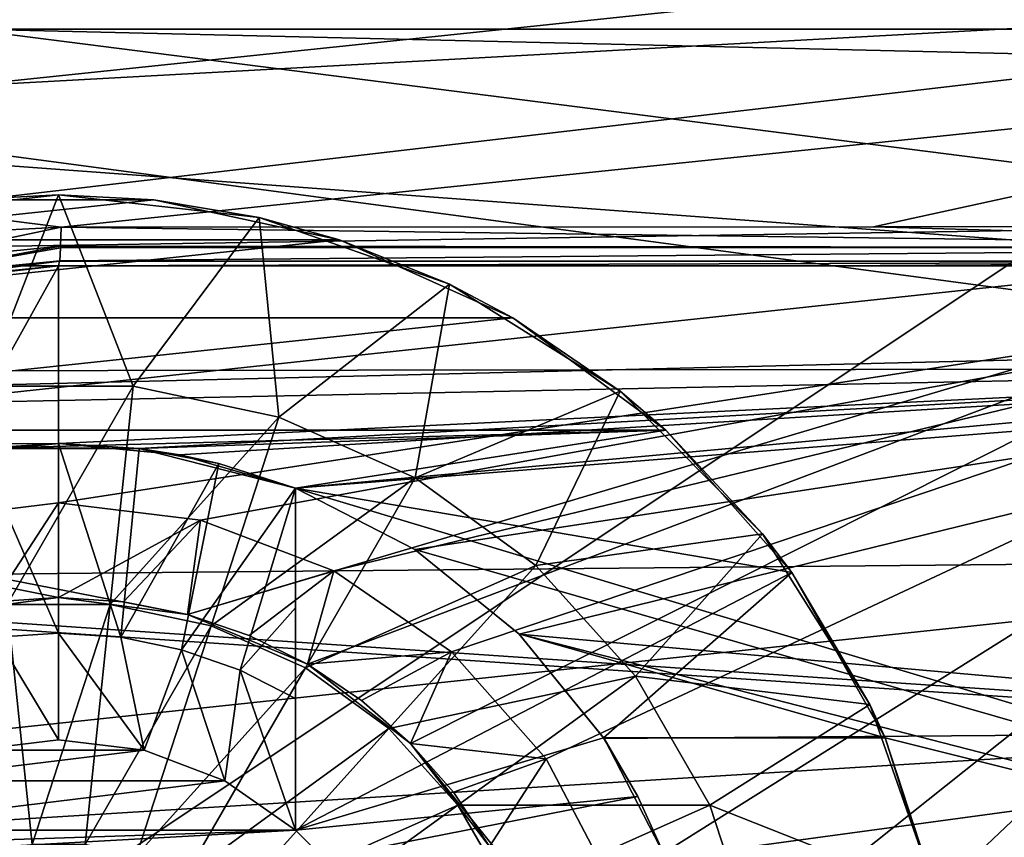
# Model space of a CAD drawing. Header units: millimetres. Extents: x -223 to 138, y -45 to 391.
# Tile 340 of 364: x 126.94 to 131.09, y 1.09 to 4.54. Entities that reach past the tile are written whole.
import ezdxf

# ---------------------------------------------------------------- set-up
doc = ezdxf.new("R2010")
doc.units = ezdxf.units.MM
doc.header["$LTSCALE"] = 65.185185
for name, color, linetype in [('453', 7, 'CONTINUOUS'), ('456', 7, 'CONTINUOUS'), ('458', 7, 'CONTINUOUS'), ('461', 7, 'CONTINUOUS'), ('463', 7, 'CONTINUOUS'), ('464', 7, 'CONTINUOUS'), ('471', 7, 'CONTINUOUS'), ('472', 7, 'CONTINUOUS'), ('473', 7, 'CONTINUOUS'), ('476', 7, 'CONTINUOUS'), ('477', 7, 'CONTINUOUS'), ('478', 7, 'CONTINUOUS'), ('479', 7, 'CONTINUOUS'), ('483', 7, 'CONTINUOUS'), ('485', 7, 'CONTINUOUS'), ('486', 7, 'CONTINUOUS'), ('505', 7, 'CONTINUOUS'), ('506', 7, 'CONTINUOUS'), ('507', 7, 'CONTINUOUS'), ('508', 7, 'CONTINUOUS'), ('531', 7, 'CONTINUOUS'), ('532', 7, 'CONTINUOUS'), ('536', 7, 'CONTINUOUS'), ('537', 7, 'CONTINUOUS'), ('538', 7, 'CONTINUOUS'), ('551', 7, 'CONTINUOUS'), ('555', 7, 'CONTINUOUS'), ('557', 7, 'CONTINUOUS'), ('560', 7, 'CONTINUOUS'), ('562', 7, 'CONTINUOUS')]:
    doc.layers.add(name, color=color, linetype=linetype)

msp = doc.modelspace()

# ---------------------------------------------------------------- linework, layer by layer
at = {"layer": '453', "color": 7, "linetype": 'CONTINUOUS', "true_color": 0xaaaaaa}
for points in [[(108.1, 3.2378, 22.5184), (133.1, 4.6109, 22.2778), (108.1, 6.4094, 21.8285), (108.1, 3.2378, 22.5184)], [(133.1, 1.5465, 22.6974), (133.1, 4.6109, 22.2778), (108.1, 3.2378, 22.5184), (133.1, 1.5465, 22.6974)], [(108.1, 0, 22.75), (133.1, 1.5465, 22.6974), (108.1, 3.2378, 22.5184), (108.1, 0, 22.75)], [(133.1, -1.5465, 22.6974), (133.1, 1.5465, 22.6974), (108.1, 0, 22.75), (133.1, -1.5465, 22.6974)]]:
    msp.add_3dface(points, dxfattribs=at)
at = {"layer": '456', "color": 7, "linetype": 'CONTINUOUS', "true_color": 0xaaaaaa}
for points in [[(133.6174, 3.6882, 7.407), (133.6174, 4.9865, 6.6031), (119.0826, 3.462, 6.9526), (133.6174, 3.6882, 7.407)], [(119.0826, 3.462, 6.9526), (133.6174, 4.9865, 6.6031), (119.0826, 4.6806, 6.1981), (119.0826, 3.462, 6.9526)], [(133.6174, 2.2644, 7.9586), (133.6174, 3.6882, 7.407), (119.0826, 2.1255, 7.4704), (133.6174, 2.2644, 7.9586)], [(119.0826, 2.1255, 7.4704), (133.6174, 3.6882, 7.407), (119.0826, 3.462, 6.9526), (119.0826, 2.1255, 7.4704)], [(133.6174, 0.7635, 8.2391), (133.6174, 2.2644, 7.9586), (119.0826, 0.7166, 7.7337), (133.6174, 0.7635, 8.2391)], [(119.0826, 0.7166, 7.7337), (133.6174, 2.2644, 7.9586), (119.0826, 2.1255, 7.4704), (119.0826, 0.7166, 7.7337)]]:
    msp.add_3dface(points, dxfattribs=at)
at = {"layer": '458', "color": 7, "linetype": 'CONTINUOUS', "true_color": 0xaaaaaa}
for points in [[(133.6174, 4.5792, 20.0627), (133.6174, 3.0671, 20.3488), (111.529, 6.0149, 20.4852), (133.6174, 4.5792, 20.0627)], [(111.529, 6.0149, 20.4852), (133.6174, 3.0671, 20.3488), (111.529, 3.0383, 21.1327), (111.529, 6.0149, 20.4852)], [(133.6174, 3.0671, 20.3488), (133.6174, 1.5378, 20.5211), (111.529, 3.0383, 21.1327), (133.6174, 3.0671, 20.3488)], [(133.6174, 1.5378, 20.5211), (133.6174, 0, 20.5787), (111.529, 3.0383, 21.1327), (133.6174, 1.5378, 20.5211)], [(111.529, 3.0383, 21.1327), (133.6174, 0, 20.5787), (111.529, 0, 21.35), (111.529, 3.0383, 21.1327)]]:
    msp.add_3dface(points, dxfattribs=at)
at = {"layer": '461', "color": 7, "linetype": 'CONTINUOUS', "true_color": 0xaaaaaa}
for points in [[(136.6217, 3.2377, -22.5184), (118.3866, 5.5618, -22.0597), (136.6217, 6.4094, -21.8285), (136.6217, 3.2377, -22.5184)], [(118.628, 2.7968, -22.5774), (118.3866, 5.5618, -22.0597), (136.6217, 3.2377, -22.5184), (118.628, 2.7968, -22.5774)], [(118.628, 2.7968, -22.5774), (136.6217, 3.2377, -22.5184), (127.44, 2.7289, -22.5857), (118.628, 2.7968, -22.5774)], [(127.44, 2.7289, -22.5857), (136.6217, 3.2377, -22.5184), (128.1, 2.5617, -22.6053), (127.44, 2.7289, -22.5857)], [(136.6217, 3.2377, -22.5184), (136.6217, 0, -22.75), (128.1, 2.5617, -22.6053), (136.6217, 3.2377, -22.5184)], [(126.76, 2.7289, -22.5857), (118.628, 2.7968, -22.5774), (127.44, 2.7289, -22.5857), (126.76, 2.7289, -22.5857)], [(128.1, 2.5617, -22.6053), (136.6217, 0, -22.75), (128.6025, 2.3033, -22.6331), (128.1, 2.5617, -22.6053)], [(128.6025, 2.3033, -22.6331), (136.6217, 0, -22.75), (129.0424, 1.9467, -22.6666), (128.6025, 2.3033, -22.6331)], [(136.6217, 0, -22.75), (130.5882, 1.5075, -22.7), (129.0424, 1.9467, -22.6666), (136.6217, 0, -22.75)], [(129.0424, 1.9467, -22.6666), (130.5882, 1.5075, -22.7), (129.4, 1.5075, -22.7), (129.0424, 1.9467, -22.6666)], [(130.5882, 1.5075, -22.7), (136.6217, 0, -22.75), (130.8215, 0.7682, -22.737), (130.5882, 1.5075, -22.7)]]:
    msp.add_3dface(points, dxfattribs=at)
at = {"layer": '463', "color": 7, "linetype": 'CONTINUOUS', "true_color": 0xaaaaaa}
for points in [[(133.6174, 4.9708, -6.6149), (133.6174, 4.3376, -7.0464), (119.0826, 4.6806, -6.1981), (133.6174, 4.9708, -6.6149)], [(127.1105, 3.6635, -7.1649), (126.7286, 3.6447, -7.1595), (119.0826, 4.6806, -6.1981), (127.1105, 3.6635, -7.1649)], [(133.6174, 4.3376, -7.0464), (127.1105, 3.6635, -7.1649), (119.0826, 4.6806, -6.1981), (133.6174, 4.3376, -7.0464)], [(127.1105, 3.6635, -7.1649), (133.6174, 4.3376, -7.0464), (130.5385, 3.6654, -7.2981), (127.1105, 3.6635, -7.1649)], [(133.6174, 3.6671, -7.4174), (130.5385, 3.6654, -7.2981), (133.6174, 4.3376, -7.0464), (133.6174, 3.6671, -7.4174)]]:
    msp.add_3dface(points, dxfattribs=at)
at = {"layer": '464', "color": 7, "linetype": 'CONTINUOUS', "true_color": 0xaaaaaa}
for points in [[(117.8692, 2.741, -20.9501), (133.6174, 4.5792, -20.0627), (117.6233, 5.4486, -20.4229), (117.8692, 2.741, -20.9501)], [(133.6174, 3.0671, -20.3488), (133.6174, 4.5792, -20.0627), (117.8692, 2.741, -20.9501), (133.6174, 3.0671, -20.3488)], [(133.6174, 3.0671, -20.3488), (117.8692, 2.741, -20.9501), (127.1019, 2.75, -20.6236), (133.6174, 3.0671, -20.3488)], [(127.6099, 2.7023, -20.6121), (133.6174, 3.0671, -20.3488), (127.1019, 2.75, -20.6236), (127.6099, 2.7023, -20.6121)], [(128.1, 2.5617, -20.6128), (133.6174, 3.0671, -20.3488), (127.6099, 2.7023, -20.6121), (128.1, 2.5617, -20.6128)], [(128.6032, 2.3028, -20.6256), (133.6174, 3.0671, -20.3488), (128.1, 2.5617, -20.6128), (128.6032, 2.3028, -20.6256)], [(129.0435, 1.9456, -20.6469), (133.6174, 3.0671, -20.3488), (128.6032, 2.3028, -20.6256), (129.0435, 1.9456, -20.6469)], [(133.6174, 1.5378, -20.5211), (133.6174, 3.0671, -20.3488), (129.0435, 1.9456, -20.6469), (133.6174, 1.5378, -20.5211)], [(127.1019, 2.75, -20.6236), (117.8692, 2.741, -20.9501), (126.5928, 2.7028, -20.6478), (127.1019, 2.75, -20.6236)], [(129.4016, 1.505, -20.6712), (133.6174, 1.5378, -20.5211), (129.0435, 1.9456, -20.6469), (129.4016, 1.505, -20.6712)], [(129.6617, 1, -20.6926), (133.6174, 1.5378, -20.5211), (129.4016, 1.505, -20.6712), (129.6617, 1, -20.6926)], [(129.8289, 0.3401, -20.7082), (133.6174, 1.5378, -20.5211), (129.6617, 1, -20.6926), (129.8289, 0.3401, -20.7082)], [(133.6174, 0, -20.5787), (133.6174, 1.5378, -20.5211), (129.8289, 0.3401, -20.7082), (133.6174, 0, -20.5787)]]:
    msp.add_3dface(points, dxfattribs=at)
at = {"layer": '471', "color": 7, "linetype": 'CONTINUOUS', "true_color": 0xaaaaaa}
for points in [[(126.3212, 3.4122, -8.5), (127.1, 3.5, -8.5), (126.5017, 2.4273, -8.5), (126.3212, 3.4122, -8.5)], [(126.5017, 2.4273, -8.5), (127.1, 3.5, -8.5), (127.1, 2.5, -8.5), (126.5017, 2.4273, -8.5)], [(127.1, 3.5, -8.5), (133.6, 3.5, -8.5), (127.1, 2.5, -8.5), (127.1, 3.5, -8.5)], [(127.1, 2.5, -8.5), (133.6, 3.5, -8.5), (127.6983, 2.4273, -8.5), (127.1, 2.5, -8.5)], [(127.6983, 2.4273, -8.5), (133.6, 3.5, -8.5), (128.2619, 2.2136, -8.5), (127.6983, 2.4273, -8.5)], [(128.2619, 2.2136, -8.5), (133.6, 3.5, -8.5), (128.7579, 1.8712, -8.5), (128.2619, 2.2136, -8.5)], [(133.6, 3.5, -8.5), (133.6, -3.5, -8.5), (128.7579, -1.8712, -8.5), (133.6, 3.5, -8.5)], [(128.7579, 1.8712, -8.5), (133.6, 3.5, -8.5), (129.1575, 1.4201, -8.5), (128.7579, 1.8712, -8.5)], [(129.1575, -1.4201, -8.5), (133.6, 3.5, -8.5), (128.7579, -1.8712, -8.5), (129.1575, -1.4201, -8.5)], [(129.1575, 1.4201, -8.5), (133.6, 3.5, -8.5), (129.4376, 0.8864, -8.5), (129.1575, 1.4201, -8.5)], [(129.4376, -0.8864, -8.5), (133.6, 3.5, -8.5), (129.1575, -1.4201, -8.5), (129.4376, -0.8864, -8.5)], [(129.4376, 0.8864, -8.5), (133.6, 3.5, -8.5), (129.5818, 0.3013, -8.5), (129.4376, 0.8864, -8.5)], [(129.5818, -0.3013, -8.5), (133.6, 3.5, -8.5), (129.4376, -0.8864, -8.5), (129.5818, -0.3013, -8.5)], [(129.5818, 0.3013, -8.5), (133.6, 3.5, -8.5), (129.5818, -0.3013, -8.5), (129.5818, 0.3013, -8.5)]]:
    msp.add_3dface(points, dxfattribs=at)
at = {"layer": '472', "color": 7, "linetype": 'CONTINUOUS', "true_color": 0xaaaaaa}
for points in [[(127.1, 3.5, -8.5), (126.3212, 3.4122, -8.5), (127.1, 3.5, -7.4319), (127.1, 3.5, -8.5)], [(127.1, 3.5, -7.4319), (126.3212, 3.4122, -8.5), (126.4132, 3.432, -7.4401), (127.1, 3.5, -7.4319)]]:
    msp.add_3dface(points, dxfattribs=at)
at = {"layer": '473', "color": 7, "linetype": 'CONTINUOUS', "true_color": 0xaaaaaa}
for points in [[(133.6, 3.5, -8.5), (127.1, 3.5, -8.5), (133.6, 3.5, -7.6859), (133.6, 3.5, -8.5)], [(127.1, 3.5, -8.5), (127.1, 3.5, -7.4319), (130.3335, 3.5, -7.5585), (127.1, 3.5, -8.5)], [(133.6, 3.5, -7.6859), (127.1, 3.5, -8.5), (130.3335, 3.5, -7.5585), (133.6, 3.5, -7.6859)]]:
    msp.add_3dface(points, dxfattribs=at)
at = {"layer": '476', "color": 7, "linetype": 'CONTINUOUS', "true_color": 0xaaaaaa}
for points in [[(132.6, 4.5, -4.5), (132.6, 4.5, 4.5), (119.1, 4.5, 4.5), (132.6, 4.5, -4.5)], [(119.1, 4.5, -4.5), (132.6, 4.5, -4.5), (119.1, 4.5, 4.5), (119.1, 4.5, -4.5)]]:
    msp.add_3dface(points, dxfattribs=at)
at = {"layer": '477', "color": 7, "linetype": 'CONTINUOUS', "true_color": 0xaaaaaa}
for points in [[(132.6, 3.5, -4.5), (132.6, 4.5, -4.5), (119.1, 4.5, -4.5), (132.6, 3.5, -4.5)], [(132.6, 3.5, -4.5), (119.1, 4.5, -4.5), (120.1, 3.5, -4.5), (132.6, 3.5, -4.5)]]:
    msp.add_3dface(points, dxfattribs=at)
at = {"layer": '478', "color": 7, "linetype": 'CONTINUOUS', "true_color": 0xaaaaaa}
for points in [[(132.6, 3.5, -5), (132.6, 3.5, -4.5), (120.1, 3.5, -4.5), (132.6, 3.5, -5)], [(132.6, 3.5, -5), (120.1, 3.5, -4.5), (120.1, 3.5, -5), (132.6, 3.5, -5)]]:
    msp.add_3dface(points, dxfattribs=at)
at = {"layer": '479', "color": 7, "linetype": 'CONTINUOUS', "true_color": 0xaaaaaa}
for points in [[(132.6, 3.5, -5), (120.1, 3.5, -5), (127.6436, 2.0284, -5), (132.6, 3.5, -5)], [(127.6436, 2.0284, -5), (120.1, 3.5, -5), (127.1, 2.1, -5), (127.6436, 2.0284, -5)], [(127.1, 2.1, -5), (120.1, 3.5, -5), (126.5564, 2.0284, -5), (127.1, 2.1, -5)], [(128.1501, 1.8186, -5), (132.6, 3.5, -5), (127.6436, 2.0284, -5), (128.1501, 1.8186, -5)], [(128.5851, 1.4848, -5), (132.6, 3.5, -5), (128.1501, 1.8186, -5), (128.5851, 1.4848, -5)], [(132.6, -3.5, -5), (132.6, 3.5, -5), (128.5851, 1.4848, -5), (132.6, -3.5, -5)], [(128.9187, 1.0499, -5), (132.6, -3.5, -5), (128.5851, 1.4848, -5), (128.9187, 1.0499, -5)]]:
    msp.add_3dface(points, dxfattribs=at)
at = {"layer": '483', "color": 7, "linetype": 'CONTINUOUS', "true_color": 0xaaaaaa}
for points in [[(132.6, 4.5, 4.5), (132.6, -4.5, 4.5), (119.1, -4.5, 4.5), (132.6, 4.5, 4.5)], [(119.1, 4.5, 4.5), (132.6, 4.5, 4.5), (119.1, -4.5, 4.5), (119.1, 4.5, 4.5)]]:
    msp.add_3dface(points, dxfattribs=at)
at = {"layer": '485', "color": 7, "linetype": 'CONTINUOUS', "true_color": 0xaaaaaa}
for points in [[(126.7286, 3.6447, -7.1595), (127.1105, 3.6635, -7.1649), (126.3857, 3.5122, -7.232), (126.7286, 3.6447, -7.1595)], [(126.3857, 3.5122, -7.232), (127.1105, 3.6635, -7.1649), (127.1082, 3.5841, -7.2237), (126.3857, 3.5122, -7.232)], [(126.3857, 3.5122, -7.232), (127.1082, 3.5841, -7.2237), (126.4035, 3.4522, -7.328), (126.3857, 3.5122, -7.232)], [(126.4035, 3.4522, -7.328), (127.1082, 3.5841, -7.2237), (127.1079, 3.5769, -7.2314), (126.4035, 3.4522, -7.328)], [(127.1044, 3.5218, -7.3198), (126.4035, 3.4522, -7.328), (127.1079, 3.5769, -7.2314), (127.1044, 3.5218, -7.3198)], [(126.4132, 3.432, -7.4401), (126.4035, 3.4522, -7.328), (127.1044, 3.5218, -7.3198), (126.4132, 3.432, -7.4401)], [(126.4132, 3.432, -7.4401), (127.1044, 3.5218, -7.3198), (127.1042, 3.5199, -7.3245), (126.4132, 3.432, -7.4401)], [(127.1, 3.5, -7.4319), (126.4132, 3.432, -7.4401), (127.1042, 3.5199, -7.3245), (127.1, 3.5, -7.4319)]]:
    msp.add_3dface(points, dxfattribs=at)
at = {"layer": '486', "color": 7, "linetype": 'CONTINUOUS', "true_color": 0xaaaaaa}
for points in [[(127.1082, 3.5841, -7.2237), (127.1105, 3.6635, -7.1649), (133.6079, 3.5785, -7.4837), (127.1082, 3.5841, -7.2237)], [(127.1105, 3.6635, -7.1649), (130.5385, 3.6654, -7.2981), (133.6079, 3.5785, -7.4837), (127.1105, 3.6635, -7.1649)], [(130.5385, 3.6654, -7.2981), (133.6174, 3.6671, -7.4174), (133.6079, 3.5785, -7.4837), (130.5385, 3.6654, -7.2981)], [(127.1044, 3.5218, -7.3198), (127.1079, 3.5769, -7.2314), (133.6079, 3.5785, -7.4837), (127.1044, 3.5218, -7.3198)], [(133.6042, 3.5202, -7.5779), (127.1044, 3.5218, -7.3198), (133.6079, 3.5785, -7.4837), (133.6042, 3.5202, -7.5779)], [(127.1079, 3.5769, -7.2314), (127.1082, 3.5841, -7.2237), (133.6079, 3.5785, -7.4837), (127.1079, 3.5769, -7.2314)], [(127.1, 3.5, -7.4319), (133.6042, 3.5202, -7.5779), (130.3335, 3.5, -7.5585), (127.1, 3.5, -7.4319)], [(127.1, 3.5, -7.4319), (127.1042, 3.5199, -7.3245), (133.6042, 3.5202, -7.5779), (127.1, 3.5, -7.4319)], [(127.1042, 3.5199, -7.3245), (127.1044, 3.5218, -7.3198), (133.6042, 3.5202, -7.5779), (127.1042, 3.5199, -7.3245)], [(133.6, 3.5, -7.6859), (130.3335, 3.5, -7.5585), (133.6042, 3.5202, -7.5779), (133.6, 3.5, -7.6859)]]:
    msp.add_3dface(points, dxfattribs=at)
at = {"layer": '505', "color": 7, "linetype": 'CONTINUOUS', "true_color": 0xaaaaaa}
for points in [[(127.1, 2.1, -5), (126.5564, 2.0284, -5), (127.1, 2.1, -8.1), (127.1, 2.1, -5)], [(127.1, 2.1, -8.1), (126.5564, 2.0284, -5), (126.8259, 2.082, -8.1), (127.1, 2.1, -8.1)]]:
    msp.add_3dface(points, dxfattribs=at)
at = {"layer": '506', "color": 7, "linetype": 'CONTINUOUS', "true_color": 0xaaaaaa}
for points in [[(126.5017, 2.4273, -8.5), (127.1, 2.5, -8.5), (126.8259, 2.082, -8.1), (126.5017, 2.4273, -8.5)], [(127.1, 2.5, -8.5), (127.1, 2.1, -8.1), (126.8259, 2.082, -8.1), (127.1, 2.5, -8.5)]]:
    msp.add_3dface(points, dxfattribs=at)
at = {"layer": '507', "color": 7, "linetype": 'CONTINUOUS', "true_color": 0xaaaaaa}
for points in [[(127.6436, 2.0284, -5), (127.1, 2.1, -5), (127.6435, 2.0284, -8.1), (127.6436, 2.0284, -5)], [(127.1, 2.1, -5), (127.1, 2.1, -8.1), (127.3741, 2.082, -8.1), (127.1, 2.1, -5)], [(127.6435, 2.0284, -8.1), (127.1, 2.1, -5), (127.3741, 2.082, -8.1), (127.6435, 2.0284, -8.1)], [(127.9036, 1.9401, -8.1), (127.6436, 2.0284, -5), (127.6435, 2.0284, -8.1), (127.9036, 1.9401, -8.1)], [(128.1501, 1.8186, -5), (127.6436, 2.0284, -5), (128.15, 1.8187, -8.1), (128.1501, 1.8186, -5)], [(128.15, 1.8187, -8.1), (127.6436, 2.0284, -5), (127.9036, 1.9401, -8.1), (128.15, 1.8187, -8.1)], [(128.3784, 1.6661, -8.1), (128.1501, 1.8186, -5), (128.15, 1.8187, -8.1), (128.3784, 1.6661, -8.1)], [(128.5851, 1.4848, -5), (128.1501, 1.8186, -5), (128.5849, 1.4849, -8.1), (128.5851, 1.4848, -5)], [(128.5849, 1.4849, -8.1), (128.1501, 1.8186, -5), (128.3784, 1.6661, -8.1), (128.5849, 1.4849, -8.1)], [(128.7661, 1.2784, -8.1), (128.5851, 1.4848, -5), (128.5849, 1.4849, -8.1), (128.7661, 1.2784, -8.1)], [(128.9187, 1.0499, -5), (128.5851, 1.4848, -5), (128.9187, 1.05, -8.1), (128.9187, 1.0499, -5)], [(128.9187, 1.05, -8.1), (128.5851, 1.4848, -5), (128.7661, 1.2784, -8.1), (128.9187, 1.05, -8.1)]]:
    msp.add_3dface(points, dxfattribs=at)
at = {"layer": '508', "color": 7, "linetype": 'CONTINUOUS', "true_color": 0xaaaaaa}
for points in [[(127.1, 2.5, -8.5), (127.6983, 2.4273, -8.5), (127.1, 2.1, -8.1), (127.1, 2.5, -8.5)], [(127.1, 2.1, -8.1), (127.6983, 2.4273, -8.5), (127.3741, 2.082, -8.1), (127.1, 2.1, -8.1)], [(127.6983, 2.4273, -8.5), (127.6435, 2.0284, -8.1), (127.3741, 2.082, -8.1), (127.6983, 2.4273, -8.5)], [(127.6983, 2.4273, -8.5), (128.2619, 2.2136, -8.5), (127.6435, 2.0284, -8.1), (127.6983, 2.4273, -8.5)], [(128.2619, 2.2136, -8.5), (127.9036, 1.9401, -8.1), (127.6435, 2.0284, -8.1), (128.2619, 2.2136, -8.5)], [(128.2619, 2.2136, -8.5), (128.15, 1.8187, -8.1), (127.9036, 1.9401, -8.1), (128.2619, 2.2136, -8.5)], [(128.2619, 2.2136, -8.5), (128.7579, 1.8712, -8.5), (128.15, 1.8187, -8.1), (128.2619, 2.2136, -8.5)], [(128.7579, 1.8712, -8.5), (128.3784, 1.6661, -8.1), (128.15, 1.8187, -8.1), (128.7579, 1.8712, -8.5)], [(128.7579, 1.8712, -8.5), (128.5849, 1.4849, -8.1), (128.3784, 1.6661, -8.1), (128.7579, 1.8712, -8.5)], [(128.7579, 1.8712, -8.5), (129.1575, 1.4201, -8.5), (128.5849, 1.4849, -8.1), (128.7579, 1.8712, -8.5)], [(129.1575, 1.4201, -8.5), (128.7661, 1.2784, -8.1), (128.5849, 1.4849, -8.1), (129.1575, 1.4201, -8.5)], [(129.1575, 1.4201, -8.5), (128.9187, 1.05, -8.1), (128.7661, 1.2784, -8.1), (129.1575, 1.4201, -8.5)], [(129.1575, 1.4201, -8.5), (129.4376, 0.8864, -8.5), (128.9187, 1.05, -8.1), (129.1575, 1.4201, -8.5)]]:
    msp.add_3dface(points, dxfattribs=at)
at = {"layer": '531', "color": 7, "linetype": 'CONTINUOUS', "true_color": 0xaaaaaa}
for points in [[(126.699, 3.7788, -22.7), (125.915, 3.6105, -22.7), (127.501, 3.7788, -22.7), (126.699, 3.7788, -22.7)], [(127.501, 3.7788, -22.7), (125.915, 3.6105, -22.7), (128.285, 3.6105, -22.7), (127.501, 3.7788, -22.7)], [(125.915, 3.6105, -22.7), (125.1836, 3.2814, -22.7), (128.285, 3.6105, -22.7), (125.915, 3.6105, -22.7)], [(128.285, 3.6105, -22.7), (125.1836, 3.2814, -22.7), (129.0164, 3.2814, -22.7), (128.285, 3.6105, -22.7)], [(125.1836, 3.2814, -22.7), (124.5377, 2.8062, -22.7), (129.0164, 3.2814, -22.7), (125.1836, 3.2814, -22.7)], [(129.0164, 3.2814, -22.7), (124.5377, 2.8062, -22.7), (129.6623, 2.8062, -22.7), (129.0164, 3.2814, -22.7)], [(129.6623, 2.8062, -22.7), (124.5377, 2.8062, -22.7), (126.7598, 2.7289, -22.7), (129.6623, 2.8062, -22.7)], [(127.4402, 2.7289, -22.7), (129.6623, 2.8062, -22.7), (126.7598, 2.7289, -22.7), (127.4402, 2.7289, -22.7)], [(128.1, 2.5617, -22.7), (129.6623, 2.8062, -22.7), (127.4402, 2.7289, -22.7), (128.1, 2.5617, -22.7)], [(130.1942, 2.2059, -22.7), (129.6623, 2.8062, -22.7), (128.1, 2.5617, -22.7), (130.1942, 2.2059, -22.7)], [(128.1, 1.118, -22.7), (130.1942, 2.2059, -22.7), (128.1, 2.5617, -22.7), (128.1, 1.118, -22.7)], [(129.4, 1.5075, -22.7), (130.1942, 2.2059, -22.7), (128.1, 1.118, -22.7), (129.4, 1.5075, -22.7)], [(129.4, 1.5075, -22.7), (130.5882, 1.5075, -22.7), (130.1942, 2.2059, -22.7), (129.4, 1.5075, -22.7)], [(127.1, 1.5, -22.7), (126.7387, 1.4558, -22.7), (127.4613, 1.4558, -22.7), (127.1, 1.5, -22.7)], [(129.5441, 1.2606, -22.7), (129.4, 1.5075, -22.7), (128.1, 1.118, -22.7), (129.5441, 1.2606, -22.7)], [(126.7387, 1.4558, -22.7), (126.3987, 1.326, -22.7), (127.4613, 1.4558, -22.7), (126.7387, 1.4558, -22.7)], [(127.4613, 1.4558, -22.7), (126.3987, 1.326, -22.7), (127.8013, 1.326, -22.7), (127.4613, 1.4558, -22.7)], [(126.3987, 1.326, -22.7), (126.1, 1.118, -22.7), (127.8013, 1.326, -22.7), (126.3987, 1.326, -22.7)], [(127.8013, 1.326, -22.7), (126.1, 1.118, -22.7), (128.1, 1.118, -22.7), (127.8013, 1.326, -22.7)], [(128.218, 1, -22.7), (129.5441, 1.2606, -22.7), (128.1, 1.118, -22.7), (128.218, 1, -22.7)], [(129.6617, 1, -22.7), (129.5441, 1.2606, -22.7), (128.218, 1, -22.7), (129.6617, 1, -22.7)], [(124.5383, 1, -22.7), (125.982, 1, -22.7), (128.1, 1.118, -22.7), (124.5383, 1, -22.7)], [(126.1, 1.118, -22.7), (124.5383, 1, -22.7), (128.1, 1.118, -22.7), (126.1, 1.118, -22.7)], [(125.982, 1, -22.7), (128.218, 1, -22.7), (128.1, 1.118, -22.7), (125.982, 1, -22.7)]]:
    msp.add_3dface(points, dxfattribs=at)
at = {"layer": '532', "color": 7, "linetype": 'CONTINUOUS', "true_color": 0xaaaaaa}
for points in [[(126.2544, 3.7047, -23), (127.1, 3.8, -23), (126.7855, 2.9923, -23.7172), (126.2544, 3.7047, -23)], [(126.7855, 2.9923, -23.7172), (127.1, 3.8, -23), (127.4145, 2.9923, -23.7172), (126.7855, 2.9923, -23.7172)], [(127.1, 3.8, -23), (127.9456, 3.7047, -23), (127.4145, 2.9923, -23.7172), (127.1, 3.8, -23)], [(127.4145, 2.9923, -23.7172), (127.9456, 3.7047, -23), (128.0297, 2.8615, -23.7172), (127.4145, 2.9923, -23.7172)], [(127.9456, 3.7047, -23), (128.7488, 3.4237, -23), (128.0297, 2.8615, -23.7172), (127.9456, 3.7047, -23)], [(128.0297, 2.8615, -23.7172), (128.7488, 3.4237, -23), (128.6044, 2.6056, -23.7172), (128.0297, 2.8615, -23.7172)], [(128.7488, 3.4237, -23), (129.4693, 2.971, -23), (128.6044, 2.6056, -23.7172), (128.7488, 3.4237, -23)], [(126.7855, 2.9923, -23.7172), (127.4145, 2.9923, -23.7172), (126.8823, 2.071, -24.2552), (126.7855, 2.9923, -23.7172)], [(126.8823, 2.071, -24.2552), (127.4145, 2.9923, -23.7172), (127.3177, 2.071, -24.2552), (126.8823, 2.071, -24.2552)], [(127.4145, 2.9923, -23.7172), (128.0297, 2.8615, -23.7172), (127.3177, 2.071, -24.2552), (127.4145, 2.9923, -23.7172)], [(128.6044, 2.6056, -23.7172), (129.4693, 2.971, -23), (129.1132, 2.2359, -23.7172), (128.6044, 2.6056, -23.7172)], [(129.4693, 2.971, -23), (130.071, 2.3693, -23), (129.1132, 2.2359, -23.7172), (129.4693, 2.971, -23)], [(127.3177, 2.071, -24.2552), (128.0297, 2.8615, -23.7172), (127.7435, 1.9805, -24.2552), (127.3177, 2.071, -24.2552)], [(128.0297, 2.8615, -23.7172), (128.6044, 2.6056, -23.7172), (127.7435, 1.9805, -24.2552), (128.0297, 2.8615, -23.7172)], [(127.7435, 1.9805, -24.2552), (128.6044, 2.6056, -23.7172), (128.1412, 1.8034, -24.2552), (127.7435, 1.9805, -24.2552)], [(128.6044, 2.6056, -23.7172), (129.1132, 2.2359, -23.7172), (128.1412, 1.8034, -24.2552), (128.6044, 2.6056, -23.7172)], [(129.1132, 2.2359, -23.7172), (130.071, 2.3693, -23), (129.5341, 1.7685, -23.7172), (129.1132, 2.2359, -23.7172)], [(130.071, 2.3693, -23), (130.5237, 1.6488, -23), (129.5341, 1.7685, -23.7172), (130.071, 2.3693, -23)], [(128.1412, 1.8034, -24.2552), (129.1132, 2.2359, -23.7172), (128.4934, 1.5476, -24.2552), (128.1412, 1.8034, -24.2552)], [(129.1132, 2.2359, -23.7172), (129.5341, 1.7685, -23.7172), (128.4934, 1.5476, -24.2552), (129.1132, 2.2359, -23.7172)], [(126.9888, 1.0584, -24.5877), (126.7711, 1.0121, -24.5877), (126.8823, 2.071, -24.2552), (126.9888, 1.0584, -24.5877)], [(126.9888, 1.0584, -24.5877), (126.8823, 2.071, -24.2552), (127.3177, 2.071, -24.2552), (126.9888, 1.0584, -24.5877)], [(127.2112, 1.0584, -24.5877), (126.9888, 1.0584, -24.5877), (127.3177, 2.071, -24.2552), (127.2112, 1.0584, -24.5877)], [(127.2112, 1.0584, -24.5877), (127.3177, 2.071, -24.2552), (127.7435, 1.9805, -24.2552), (127.2112, 1.0584, -24.5877)], [(127.4289, 1.0121, -24.5877), (127.2112, 1.0584, -24.5877), (127.7435, 1.9805, -24.2552), (127.4289, 1.0121, -24.5877)], [(127.4289, 1.0121, -24.5877), (127.7435, 1.9805, -24.2552), (128.1412, 1.8034, -24.2552), (127.4289, 1.0121, -24.5877)], [(127.6321, 0.9216, -24.5877), (127.4289, 1.0121, -24.5877), (128.1412, 1.8034, -24.2552), (127.6321, 0.9216, -24.5877)], [(127.6321, 0.9216, -24.5877), (128.1412, 1.8034, -24.2552), (128.4934, 1.5476, -24.2552), (127.6321, 0.9216, -24.5877)], [(128.4934, 1.5476, -24.2552), (129.5341, 1.7685, -23.7172), (128.7847, 1.224, -24.2552), (128.4934, 1.5476, -24.2552)], [(129.5341, 1.7685, -23.7172), (129.8486, 1.2238, -23.7172), (128.7847, 1.224, -24.2552), (129.5341, 1.7685, -23.7172)], [(129.5341, 1.7685, -23.7172), (130.5237, 1.6488, -23), (129.8486, 1.2238, -23.7172), (129.5341, 1.7685, -23.7172)], [(130.5237, 1.6488, -23), (130.8047, 0.8456, -23), (129.8486, 1.2238, -23.7172), (130.5237, 1.6488, -23)], [(127.8121, 0.7908, -24.5877), (127.6321, 0.9216, -24.5877), (128.4934, 1.5476, -24.2552), (127.8121, 0.7908, -24.5877)], [(127.8121, 0.7908, -24.5877), (128.4934, 1.5476, -24.2552), (128.7847, 1.224, -24.2552), (127.8121, 0.7908, -24.5877)], [(127.9609, 0.6255, -24.5877), (127.8121, 0.7908, -24.5877), (128.7847, 1.224, -24.2552), (127.9609, 0.6255, -24.5877)], [(127.9609, 0.6255, -24.5877), (128.7847, 1.224, -24.2552), (129.0024, 0.847, -24.2552), (127.9609, 0.6255, -24.5877)], [(128.7847, 1.224, -24.2552), (129.8486, 1.2238, -23.7172), (129.0024, 0.847, -24.2552), (128.7847, 1.224, -24.2552)], [(129.8486, 1.2238, -23.7172), (130.043, 0.6256, -23.7172), (129.0024, 0.847, -24.2552), (129.8486, 1.2238, -23.7172)], [(129.8486, 1.2238, -23.7172), (130.8047, 0.8456, -23), (130.043, 0.6256, -23.7172), (129.8486, 1.2238, -23.7172)]]:
    msp.add_3dface(points, dxfattribs=at)
at = {"layer": '536', "color": 7, "linetype": 'CONTINUOUS', "true_color": 0xaaaaaa}
for points in [[(126.7387, 1.4558, -22.7), (127.1, 1.5, -22.7), (126.7387, 1.4558, -19.7), (126.7387, 1.4558, -22.7)], [(126.7387, 1.4558, -19.7), (127.1, 1.5, -22.7), (127.1, 1.5, -19.7), (126.7387, 1.4558, -19.7)], [(127.1, 1.5, -22.7), (127.4613, 1.4558, -22.7), (127.1, 1.5, -19.7), (127.1, 1.5, -22.7)], [(127.1, 1.5, -19.7), (127.4613, 1.4558, -22.7), (127.4613, 1.4558, -19.7), (127.1, 1.5, -19.7)], [(127.4613, 1.4558, -22.7), (127.8013, 1.326, -22.7), (127.4613, 1.4558, -19.7), (127.4613, 1.4558, -22.7)], [(127.4613, 1.4558, -19.7), (127.8013, 1.326, -22.7), (127.8013, 1.326, -19.7), (127.4613, 1.4558, -19.7)], [(127.8013, 1.326, -22.7), (128.1, 1.118, -22.7), (127.8013, 1.326, -19.7), (127.8013, 1.326, -22.7)], [(127.8013, 1.326, -19.7), (128.1, 1.118, -22.7), (128.1, 1.118, -19.7), (127.8013, 1.326, -19.7)]]:
    msp.add_3dface(points, dxfattribs=at)
at = {"layer": '537', "color": 7, "linetype": 'CONTINUOUS', "true_color": 0xaaaaaa}
for points in [[(128.1, 2.5617, -22.6053), (128.1, 2.5617, -20.6128), (128.1, 1.118, -22.7), (128.1, 2.5617, -22.6053)], [(128.1, 2.5617, -22.6053), (128.1, 1.118, -22.7), (128.1, 2.5617, -22.7), (128.1, 2.5617, -22.6053)], [(128.1, 1.118, -22.7), (128.1, 2.5617, -20.6128), (128.1, 2.5617, -20.5), (128.1, 1.118, -22.7)], [(128.1, 2.0574, -20.0375), (128.1, 1.118, -22.7), (128.1, 2.5617, -20.5), (128.1, 2.0574, -20.0375)], [(128.1, 1.6741, -19.7), (128.1, 1.118, -22.7), (128.1, 2.0574, -20.0375), (128.1, 1.6741, -19.7)], [(128.1, 1.118, -19.7), (128.1, 1.118, -22.7), (128.1, 1.6741, -19.7), (128.1, 1.118, -19.7)]]:
    msp.add_3dface(points, dxfattribs=at)
at = {"layer": '538', "color": 7, "linetype": 'CONTINUOUS', "true_color": 0xaaaaaa}
for points in [[(126.76, 2.7289, -22.5857), (127.44, 2.7289, -22.5857), (126.7598, 2.7289, -22.7), (126.76, 2.7289, -22.5857)], [(127.44, 2.7289, -22.5857), (127.4402, 2.7289, -22.7), (126.7598, 2.7289, -22.7), (127.44, 2.7289, -22.5857)], [(127.44, 2.7289, -22.5857), (128.1, 2.5617, -22.6053), (127.4402, 2.7289, -22.7), (127.44, 2.7289, -22.5857)], [(128.1, 2.5617, -22.6053), (128.1, 2.5617, -22.7), (127.4402, 2.7289, -22.7), (128.1, 2.5617, -22.6053)]]:
    msp.add_3dface(points, dxfattribs=at)
at = {"layer": '551', "color": 7, "linetype": 'CONTINUOUS', "true_color": 0xaaaaaa}
for points in [[(127.1, 2.75, -20.5), (126.7597, 2.7289, -20.5), (127.1, 1.95, -19.7), (127.1, 2.75, -20.5)], [(127.4403, 2.7289, -20.5), (127.1, 2.75, -20.5), (127.3617, 1.9324, -19.7), (127.4403, 2.7289, -20.5)], [(127.3617, 1.9324, -19.7), (127.1, 2.75, -20.5), (127.1, 1.95, -19.7), (127.3617, 1.9324, -19.7)], [(127.1, 1.95, -19.7), (126.7597, 2.7289, -20.5), (126.8383, 1.9324, -19.7), (127.1, 1.95, -19.7)], [(127.7753, 2.6658, -20.5), (127.4403, 2.7289, -20.5), (127.3617, 1.9324, -19.7), (127.7753, 2.6658, -20.5)], [(127.6187, 1.8797, -19.7), (127.7753, 2.6658, -20.5), (127.3617, 1.9324, -19.7), (127.6187, 1.8797, -19.7)], [(128.1, 2.5617, -20.5), (127.7753, 2.6658, -20.5), (127.6187, 1.8797, -19.7), (128.1, 2.5617, -20.5)], [(127.8663, 1.7931, -19.7), (128.1, 2.5617, -20.5), (127.6187, 1.8797, -19.7), (127.8663, 1.7931, -19.7)], [(128.1, 2.0574, -20.0375), (128.1, 2.5617, -20.5), (127.8663, 1.7931, -19.7), (128.1, 2.0574, -20.0375)], [(128.1, 1.6741, -19.7), (128.1, 2.0574, -20.0375), (127.8663, 1.7931, -19.7), (128.1, 1.6741, -19.7)]]:
    msp.add_3dface(points, dxfattribs=at)
at = {"layer": '555', "color": 7, "linetype": 'CONTINUOUS', "true_color": 0xaaaaaa}
for points in [[(126.699, 3.7788, -22.7), (127.1, 3.8, -23), (126.2544, 3.7047, -23), (126.699, 3.7788, -22.7)], [(126.699, 3.7788, -22.7), (127.501, 3.7788, -22.7), (127.1, 3.8, -23), (126.699, 3.7788, -22.7)], [(127.501, 3.7788, -22.7), (127.9456, 3.7047, -23), (127.1, 3.8, -23), (127.501, 3.7788, -22.7)], [(127.501, 3.7788, -22.7), (128.285, 3.6105, -22.7), (127.9456, 3.7047, -23), (127.501, 3.7788, -22.7)], [(128.285, 3.6105, -22.7), (128.7488, 3.4237, -23), (127.9456, 3.7047, -23), (128.285, 3.6105, -22.7)], [(128.285, 3.6105, -22.7), (129.0164, 3.2814, -22.7), (128.7488, 3.4237, -23), (128.285, 3.6105, -22.7)], [(129.0164, 3.2814, -22.7), (129.4693, 2.971, -23), (128.7488, 3.4237, -23), (129.0164, 3.2814, -22.7)], [(129.0164, 3.2814, -22.7), (129.6623, 2.8062, -22.7), (129.4693, 2.971, -23), (129.0164, 3.2814, -22.7)], [(129.6623, 2.8062, -22.7), (130.071, 2.3693, -23), (129.4693, 2.971, -23), (129.6623, 2.8062, -22.7)], [(129.6623, 2.8062, -22.7), (130.1942, 2.2059, -22.7), (130.071, 2.3693, -23), (129.6623, 2.8062, -22.7)], [(130.1942, 2.2059, -22.7), (130.5237, 1.6488, -23), (130.071, 2.3693, -23), (130.1942, 2.2059, -22.7)], [(130.1942, 2.2059, -22.7), (130.5882, 1.5075, -22.7), (130.5237, 1.6488, -23), (130.1942, 2.2059, -22.7)], [(130.5882, 1.5075, -22.7), (130.8047, 0.8456, -23), (130.5237, 1.6488, -23), (130.5882, 1.5075, -22.7)], [(130.5882, 1.5075, -22.7), (130.8215, 0.7682, -22.737), (130.8047, 0.8456, -23), (130.5882, 1.5075, -22.7)]]:
    msp.add_3dface(points, dxfattribs=at)
at = {"layer": '557', "color": 7, "linetype": 'CONTINUOUS', "true_color": 0xaaaaaa}
for points in [[(128.1, 2.5617, -22.6053), (128.6025, 2.3033, -22.6331), (128.1, 2.5617, -20.6128), (128.1, 2.5617, -22.6053)], [(128.6025, 2.3033, -22.6331), (128.6032, 2.3028, -20.6256), (128.1, 2.5617, -20.6128), (128.6025, 2.3033, -22.6331)], [(128.6025, 2.3033, -22.6331), (129.0424, 1.9467, -22.6666), (128.6032, 2.3028, -20.6256), (128.6025, 2.3033, -22.6331)], [(129.0424, 1.9467, -22.6666), (129.0435, 1.9456, -20.6469), (128.6032, 2.3028, -20.6256), (129.0424, 1.9467, -22.6666)], [(129.0424, 1.9467, -22.6666), (129.4, 1.5075, -22.7), (129.0435, 1.9456, -20.6469), (129.0424, 1.9467, -22.6666)], [(129.4, 1.5075, -22.7), (129.4016, 1.505, -20.6712), (129.0435, 1.9456, -20.6469), (129.4, 1.5075, -22.7)], [(129.4016, 1.505, -20.6712), (129.4, 1.5075, -22.7), (129.5441, 1.2606, -22.7), (129.4016, 1.505, -20.6712)], [(129.6617, 1, -20.6926), (129.4016, 1.505, -20.6712), (129.6617, 1, -22.7), (129.6617, 1, -20.6926)], [(129.4016, 1.505, -20.6712), (129.5441, 1.2606, -22.7), (129.6617, 1, -22.7), (129.4016, 1.505, -20.6712)]]:
    msp.add_3dface(points, dxfattribs=at)
at = {"layer": '560', "color": 7, "linetype": 'CONTINUOUS', "true_color": 0xaaaaaa}
for points in [[(126.7387, 1.4558, -19.7), (127.1, 1.5, -19.7), (126.8383, 1.9324, -19.7), (126.7387, 1.4558, -19.7)], [(127.1, 1.5, -19.7), (127.1, 1.95, -19.7), (126.8383, 1.9324, -19.7), (127.1, 1.5, -19.7)], [(127.1, 1.5, -19.7), (127.4613, 1.4558, -19.7), (127.1, 1.95, -19.7), (127.1, 1.5, -19.7)], [(127.4613, 1.4558, -19.7), (127.3617, 1.9324, -19.7), (127.1, 1.95, -19.7), (127.4613, 1.4558, -19.7)], [(127.4613, 1.4558, -19.7), (127.6187, 1.8797, -19.7), (127.3617, 1.9324, -19.7), (127.4613, 1.4558, -19.7)], [(127.4613, 1.4558, -19.7), (127.8013, 1.326, -19.7), (127.6187, 1.8797, -19.7), (127.4613, 1.4558, -19.7)], [(127.8013, 1.326, -19.7), (127.8663, 1.7931, -19.7), (127.6187, 1.8797, -19.7), (127.8013, 1.326, -19.7)], [(127.8013, 1.326, -19.7), (128.1, 1.118, -19.7), (127.8663, 1.7931, -19.7), (127.8013, 1.326, -19.7)], [(128.1, 1.118, -19.7), (128.1, 1.6741, -19.7), (127.8663, 1.7931, -19.7), (128.1, 1.118, -19.7)]]:
    msp.add_3dface(points, dxfattribs=at)
at = {"layer": '562', "color": 7, "linetype": 'CONTINUOUS', "true_color": 0xaaaaaa}
for points in [[(127.1019, 2.75, -20.6236), (126.5928, 2.7028, -20.6478), (127.1, 2.75, -20.5), (127.1019, 2.75, -20.6236)], [(126.5928, 2.7028, -20.6478), (126.7597, 2.7289, -20.5), (127.1, 2.75, -20.5), (126.5928, 2.7028, -20.6478)], [(127.1019, 2.75, -20.6236), (127.1, 2.75, -20.5), (127.4403, 2.7289, -20.5), (127.1019, 2.75, -20.6236)], [(127.6099, 2.7023, -20.6121), (127.1019, 2.75, -20.6236), (127.4403, 2.7289, -20.5), (127.6099, 2.7023, -20.6121)], [(127.6099, 2.7023, -20.6121), (127.4403, 2.7289, -20.5), (127.7753, 2.6658, -20.5), (127.6099, 2.7023, -20.6121)], [(128.1, 2.5617, -20.6128), (127.6099, 2.7023, -20.6121), (128.1, 2.5617, -20.5), (128.1, 2.5617, -20.6128)], [(128.1, 2.5617, -20.5), (127.6099, 2.7023, -20.6121), (127.7753, 2.6658, -20.5), (128.1, 2.5617, -20.5)]]:
    msp.add_3dface(points, dxfattribs=at)

doc.saveas('drawing.dxf')
